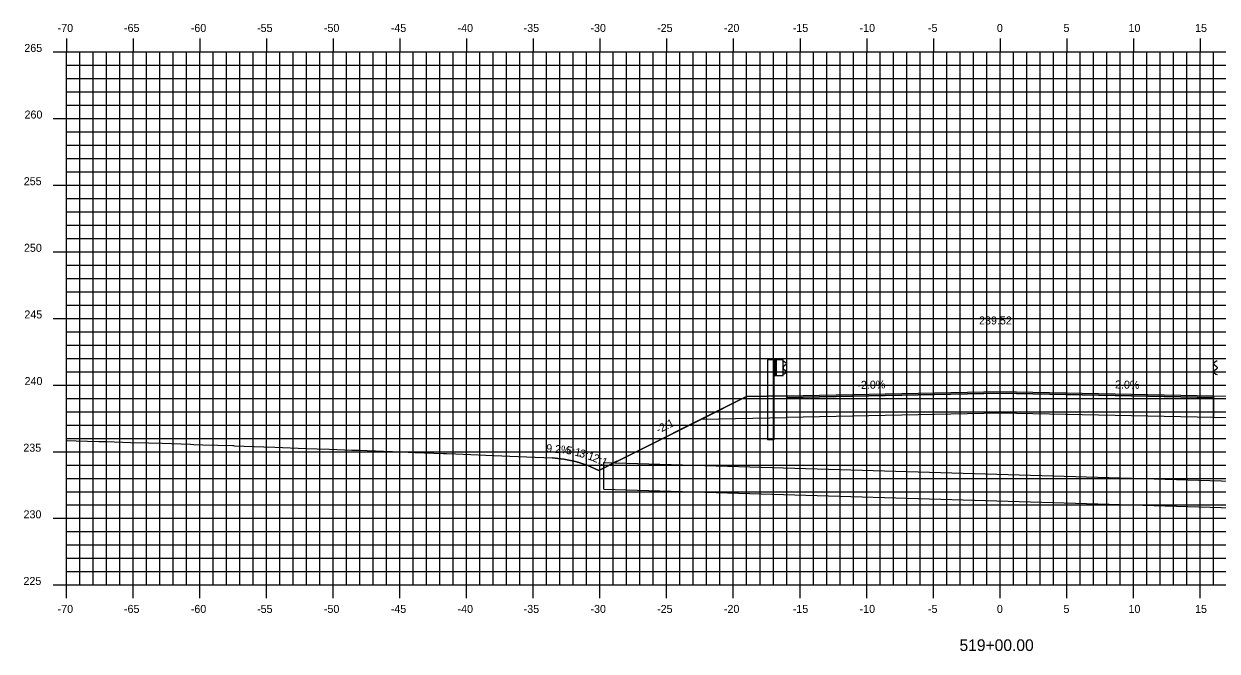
# Model space of a CAD drawing. Extents: x 1170543 to 1177585, y 609599 to 610623.
# Drawn here: x 1174323.1 to 1174412.6, y 610272.8 to 610319.9 of the extents above; entities that cross this region are included whole.
import ezdxf

# ---------------------------------------------------------------- set-up
doc = ezdxf.new("R2010")
doc.units = 0
for name, color, linetype in [('ANNOTATION', 7, 'Continuous'), ('D_Drainage_Culvert', 7, 'Continuous'), ('D_Guardrail_Beam_Lt', 7, 'Continuous'), ('D_Guardrail_Beam_Rt', 7, 'Continuous'), ('D_Roadway_Centerline', 7, 'Continuous'), ('D_Roadway_Centerline_Text', 7, 'Continuous'), ('D_Roadway_Edge_Shoulder', 7, 'Continuous'), ('D_Roadway_Edge_TW', 7, 'Continuous'), ('D_Roadway_Pavement', 7, 'Continuous'), ('D_Roadway_SlopeLines', 7, 'Continuous'), ('D_Roadway_SubGrade', 7, 'Continuous'), ('H_V ANNOTATION', 7, 'Continuous'), ('MAJOR', 7, 'Continuous'), ('MINOR', 7, 'Continuous'), ('S_Roadway_Centerline', 7, 'Continuous')]:
    doc.layers.add(name, color=color, linetype=linetype)

msp = doc.modelspace()

# ---------------------------------------------------------------- linework, layer by layer
at = {"layer": 'D_Drainage_Culvert'}
for p, q in [((1174366.613, 610285.001), (1174366.613, 610287.001)), ((1174366.613, 610287.001), (1174430.013, 610285.101)), ((1174366.613, 610285.001), (1174430.013, 610283.101))]:
    msp.add_line(p, q, dxfattribs=at)
at = {"layer": 'D_Guardrail_Beam_Lt'}
for p, q in [((1174378.903, 610294.686), (1174378.903, 610288.686)), ((1174379.374, 610294.686), (1174378.903, 610294.686)), ((1174380.062, 610294.686), (1174379.374, 610294.686)), ((1174379.374, 610294.686), (1174379.374, 610293.519)), ((1174379.437, 610294.686), (1174379.437, 610293.519)), ((1174379.541, 610294.686), (1174379.541, 610293.519)), ((1174380.062, 610293.519), (1174380.062, 610294.686)), ((1174380.062, 610294.603), (1174380.136, 610294.588)), ((1174380.295, 610294.338), (1174380.1, 610294.202)), ((1174380.152, 610294.582), (1174380.295, 610294.482)), ((1174379.374, 610293.519), (1174380.062, 610293.519)), ((1174379.395, 610288.686), (1174379.395, 610293.519)), ((1174380.136, 610293.617), (1174380.062, 610293.603)), ((1174380.066, 610294.138), (1174380.066, 610294.068)), ((1174380.1, 610294.003), (1174380.295, 610293.867)), ((1174380.295, 610293.724), (1174380.152, 610293.624)), ((1174379.395, 610288.686), (1174378.903, 610288.686))]:
    msp.add_line(p, q, dxfattribs=at)
for centre, major_axis, start_param, end_param in [((1174380.145, 610294.138), (-0.0789, 0), 5.323254, 6.283185), ((1174380.128, 610294.548), (0.0417, 0), 0.959931, 1.376053), ((1174380.245, 610294.41), (0.0877, 0), 5.323254, 7.243116), ((1174380.145, 610294.068), (-0.0789, 0), 6.283185, 7.243116), ((1174380.128, 610293.658), (0.0417, 0), 4.907132, 5.323254), ((1174380.245, 610293.796), (0.0877, 0), 5.323254, 7.243116)]:
    msp.add_ellipse(centre, major_axis=major_axis, ratio=0.995501, start_param=start_param, end_param=end_param, dxfattribs=at)
at = {"layer": 'D_Guardrail_Beam_Rt'}
for p, q in [((1174412.513, 610294.581), (1174412.37, 610294.481)), ((1174412.37, 610294.338), (1174412.565, 610294.202)), ((1174412.603, 610294.602), (1174412.529, 610294.588)), ((1174412.565, 610294.003), (1174412.37, 610293.867)), ((1174412.37, 610293.724), (1174412.513, 610293.624)), ((1174412.529, 610293.617), (1174412.603, 610293.602)), ((1174412.599, 610294.137), (1174412.599, 610294.067))]:
    msp.add_line(p, q, dxfattribs=at)
for centre, major_axis, start_param, end_param in [((1174412.42, 610294.41), (-0.0877, 0), 5.323254, 7.243116), ((1174412.537, 610294.547), (-0.0417, 0), 4.907132, 5.323254), ((1174412.52, 610294.137), (0.0789, 0), 0, 0.959931), ((1174412.42, 610293.795), (-0.0877, 0), 5.323254, 7.243116), ((1174412.537, 610293.658), (-0.0417, 0), 0.959931, 1.376053), ((1174412.52, 610294.067), (0.0789, 0), 5.323254, 6.283185)]:
    msp.add_ellipse(centre, major_axis=major_axis, ratio=0.995501, start_param=start_param, end_param=end_param, dxfattribs=at)
at = {"layer": 'D_Roadway_Centerline'}
msp.add_lwpolyline([(1174362.75, 610287.332), (1174363.625, 610287.252), (1174364.5, 610287.07), (1174365.375, 610286.785), (1174366.25, 610286.399), (1174373.947, 610290.248), (1174377.332, 610291.94), (1174380.332, 610292), (1174396.332, 610292.32), (1174412.332, 610292), (1174415.332, 610291.94), (1174418.718, 610290.248), (1174426.415, 610286.399), (1174432.636, 610283.289)], dxfattribs=at)
at = {"layer": 'D_Roadway_Edge_Shoulder'}
for points in [[(1174380.332, 610292), (1174380.332, 610291.875)], [(1174412.332, 610292), (1174412.332, 610291.875)]]:
    msp.add_lwpolyline(points, dxfattribs=at)
at = {"layer": 'D_Roadway_Edge_TW'}
msp.add_lwpolyline([(1174380.332, 610291.875), (1174380.332, 610292), (1174396.332, 610292.32), (1174412.332, 610292), (1174412.332, 610291.875), (1174396.332, 610292.195)], close=True, dxfattribs=at)
at = {"layer": 'D_Roadway_Pavement'}
msp.add_lwpolyline([(1174380.332, 610291.875), (1174380.332, 610291.875), (1174396.332, 610292.195), (1174412.332, 610291.875), (1174412.332, 610291.875), (1174396.332, 610292.195)], close=True, dxfattribs=at)
for points in [[(1174380.332, 610291.875), (1174380.332, 610291.875)], [(1174380.332, 610291.875), (1174380.332, 610291.875)], [(1174412.332, 610291.875), (1174412.332, 610291.875)], [(1174412.332, 610291.875), (1174412.332, 610291.875)]]:
    msp.add_lwpolyline(points, dxfattribs=at)
at = {"layer": 'D_Roadway_SlopeLines'}
for points in [[(1174377.332, 610291.94), (1174366.25, 610286.399)], [(1174366.25, 610286.399), (1174365.375, 610286.785), (1174364.5, 610287.07), (1174363.625, 610287.252), (1174362.75, 610287.332)]]:
    msp.add_lwpolyline(points, dxfattribs=at)
at = {"layer": 'D_Roadway_SubGrade'}
for points in [[(1174380.332, 610292), (1174377.332, 610291.94), (1174373.947, 610290.248), (1174380.332, 610290.375)], [(1174380.332, 610290.375), (1174380.332, 610291.875), (1174396.332, 610292.195), (1174412.332, 610291.875), (1174412.332, 610290.375), (1174396.332, 610290.695)], [(1174412.332, 610292), (1174415.332, 610291.94), (1174418.718, 610290.248), (1174412.332, 610290.375)]]:
    msp.add_lwpolyline(points, close=True, dxfattribs=at)
at = {"layer": 'MAJOR'}
for p, q in [((1174326.332, 610318.803), (1174326.332, 610317.801)), ((1174331.332, 610318.803), (1174331.332, 610317.801)), ((1174336.332, 610318.803), (1174336.332, 610317.801)), ((1174341.332, 610318.803), (1174341.332, 610317.801)), ((1174346.332, 610318.803), (1174346.332, 610317.801)), ((1174351.332, 610318.803), (1174351.332, 610317.801)), ((1174356.332, 610318.803), (1174356.332, 610317.801)), ((1174361.332, 610318.803), (1174361.332, 610317.801)), ((1174366.332, 610318.803), (1174366.332, 610317.801)), ((1174371.332, 610318.803), (1174371.332, 610317.801)), ((1174376.332, 610318.803), (1174376.332, 610317.801)), ((1174381.332, 610318.803), (1174381.332, 610317.801)), ((1174386.332, 610318.803), (1174386.332, 610317.801)), ((1174391.332, 610318.803), (1174391.332, 610317.801)), ((1174396.332, 610318.803), (1174396.332, 610317.801)), ((1174401.332, 610318.803), (1174401.332, 610317.801)), ((1174406.332, 610318.803), (1174406.332, 610317.801)), ((1174411.332, 610318.803), (1174411.332, 610317.801)), ((1174325.33, 610317.801), (1174326.332, 610317.801)), ((1174326.332, 610317.801), (1174466.332, 610317.801)), ((1174326.332, 610277.801), (1174326.332, 610317.801)), ((1174326.332, 610277.801), (1174326.332, 610317.801)), ((1174326.332, 610317.801), (1174466.332, 610317.801)), ((1174331.332, 610277.801), (1174331.332, 610317.801)), ((1174336.332, 610277.801), (1174336.332, 610317.801)), ((1174341.332, 610277.801), (1174341.332, 610317.801)), ((1174346.332, 610277.801), (1174346.332, 610317.801)), ((1174351.332, 610277.801), (1174351.332, 610317.801)), ((1174356.332, 610277.801), (1174356.332, 610317.801)), ((1174361.332, 610277.801), (1174361.332, 610317.801)), ((1174366.332, 610277.801), (1174366.332, 610317.801)), ((1174371.332, 610277.801), (1174371.332, 610317.801)), ((1174376.332, 610277.801), (1174376.332, 610317.801)), ((1174381.332, 610277.801), (1174381.332, 610317.801)), ((1174386.332, 610277.801), (1174386.332, 610317.801)), ((1174391.332, 610277.801), (1174391.332, 610317.801)), ((1174396.332, 610277.801), (1174396.332, 610317.801)), ((1174401.332, 610277.801), (1174401.332, 610317.801)), ((1174406.332, 610277.801), (1174406.332, 610317.801)), ((1174411.332, 610277.801), (1174411.332, 610317.801)), ((1174325.33, 610312.801), (1174326.332, 610312.801)), ((1174326.332, 610312.801), (1174466.332, 610312.801)), ((1174325.33, 610307.801), (1174326.332, 610307.801)), ((1174326.332, 610307.801), (1174466.332, 610307.801)), ((1174325.33, 610302.801), (1174326.332, 610302.801)), ((1174326.332, 610302.801), (1174466.332, 610302.801)), ((1174325.33, 610297.801), (1174326.332, 610297.801)), ((1174326.332, 610297.801), (1174466.332, 610297.801)), ((1174325.33, 610292.801), (1174326.332, 610292.801)), ((1174326.332, 610292.801), (1174466.332, 610292.801)), ((1174325.33, 610287.801), (1174326.332, 610287.801)), ((1174326.332, 610287.801), (1174466.332, 610287.801)), ((1174325.33, 610282.801), (1174326.332, 610282.801)), ((1174326.332, 610282.801), (1174466.332, 610282.801)), ((1174325.33, 610277.801), (1174326.332, 610277.801)), ((1174326.332, 610277.801), (1174466.332, 610277.801)), ((1174326.332, 610277.801), (1174466.332, 610277.801)), ((1174326.332, 610276.799), (1174326.332, 610277.801)), ((1174331.332, 610276.799), (1174331.332, 610277.801)), ((1174336.332, 610276.799), (1174336.332, 610277.801)), ((1174341.332, 610276.799), (1174341.332, 610277.801)), ((1174346.332, 610276.799), (1174346.332, 610277.801)), ((1174351.332, 610276.799), (1174351.332, 610277.801)), ((1174356.332, 610276.799), (1174356.332, 610277.801)), ((1174361.332, 610276.799), (1174361.332, 610277.801)), ((1174366.332, 610276.799), (1174366.332, 610277.801)), ((1174371.332, 610276.799), (1174371.332, 610277.801)), ((1174376.332, 610276.799), (1174376.332, 610277.801)), ((1174381.332, 610276.799), (1174381.332, 610277.801)), ((1174386.332, 610276.799), (1174386.332, 610277.801)), ((1174391.332, 610276.799), (1174391.332, 610277.801)), ((1174396.332, 610276.799), (1174396.332, 610277.801)), ((1174401.332, 610276.799), (1174401.332, 610277.801)), ((1174406.332, 610276.799), (1174406.332, 610277.801)), ((1174411.332, 610276.799), (1174411.332, 610277.801))]:
    msp.add_line(p, q, dxfattribs=at)
at = {"layer": 'MINOR'}
for p, q in [((1174327.332, 610277.801), (1174327.332, 610317.801)), ((1174328.332, 610277.801), (1174328.332, 610317.801)), ((1174329.332, 610277.801), (1174329.332, 610317.801)), ((1174330.332, 610277.801), (1174330.332, 610317.801)), ((1174332.332, 610277.801), (1174332.332, 610317.801)), ((1174333.332, 610277.801), (1174333.332, 610317.801)), ((1174334.332, 610277.801), (1174334.332, 610317.801)), ((1174335.332, 610277.801), (1174335.332, 610317.801)), ((1174337.332, 610277.801), (1174337.332, 610317.801)), ((1174338.332, 610277.801), (1174338.332, 610317.801)), ((1174339.332, 610277.801), (1174339.332, 610317.801)), ((1174340.332, 610277.801), (1174340.332, 610317.801)), ((1174342.332, 610277.801), (1174342.332, 610317.801)), ((1174343.332, 610277.801), (1174343.332, 610317.801)), ((1174344.332, 610277.801), (1174344.332, 610317.801)), ((1174345.332, 610277.801), (1174345.332, 610317.801)), ((1174347.332, 610277.801), (1174347.332, 610317.801)), ((1174348.332, 610277.801), (1174348.332, 610317.801)), ((1174349.332, 610277.801), (1174349.332, 610317.801)), ((1174350.332, 610277.801), (1174350.332, 610317.801)), ((1174352.332, 610277.801), (1174352.332, 610317.801)), ((1174353.332, 610277.801), (1174353.332, 610317.801)), ((1174354.332, 610277.801), (1174354.332, 610317.801)), ((1174355.332, 610277.801), (1174355.332, 610317.801)), ((1174357.332, 610277.801), (1174357.332, 610317.801)), ((1174358.332, 610277.801), (1174358.332, 610317.801)), ((1174359.332, 610277.801), (1174359.332, 610317.801)), ((1174360.332, 610277.801), (1174360.332, 610317.801)), ((1174362.332, 610277.801), (1174362.332, 610317.801)), ((1174363.332, 610277.801), (1174363.332, 610317.801)), ((1174364.332, 610277.801), (1174364.332, 610317.801)), ((1174365.332, 610277.801), (1174365.332, 610317.801)), ((1174367.332, 610277.801), (1174367.332, 610317.801)), ((1174368.332, 610277.801), (1174368.332, 610317.801)), ((1174369.332, 610277.801), (1174369.332, 610317.801)), ((1174370.332, 610277.801), (1174370.332, 610317.801)), ((1174372.332, 610277.801), (1174372.332, 610317.801)), ((1174373.332, 610277.801), (1174373.332, 610317.801)), ((1174374.332, 610277.801), (1174374.332, 610317.801)), ((1174375.332, 610277.801), (1174375.332, 610317.801)), ((1174377.332, 610277.801), (1174377.332, 610317.801)), ((1174378.332, 610277.801), (1174378.332, 610317.801)), ((1174379.332, 610277.801), (1174379.332, 610317.801)), ((1174380.332, 610277.801), (1174380.332, 610317.801)), ((1174382.332, 610277.801), (1174382.332, 610317.801)), ((1174383.332, 610277.801), (1174383.332, 610317.801)), ((1174384.332, 610277.801), (1174384.332, 610317.801)), ((1174385.332, 610277.801), (1174385.332, 610317.801)), ((1174387.332, 610277.801), (1174387.332, 610317.801)), ((1174388.332, 610277.801), (1174388.332, 610317.801)), ((1174389.332, 610277.801), (1174389.332, 610317.801)), ((1174390.332, 610277.801), (1174390.332, 610317.801)), ((1174392.332, 610277.801), (1174392.332, 610317.801)), ((1174393.332, 610277.801), (1174393.332, 610317.801)), ((1174394.332, 610277.801), (1174394.332, 610317.801)), ((1174395.332, 610277.801), (1174395.332, 610317.801)), ((1174397.332, 610277.801), (1174397.332, 610317.801)), ((1174398.332, 610277.801), (1174398.332, 610317.801)), ((1174399.332, 610277.801), (1174399.332, 610317.801)), ((1174400.332, 610277.801), (1174400.332, 610317.801)), ((1174402.332, 610277.801), (1174402.332, 610317.801)), ((1174403.332, 610277.801), (1174403.332, 610317.801)), ((1174404.332, 610277.801), (1174404.332, 610317.801)), ((1174405.332, 610277.801), (1174405.332, 610317.801)), ((1174407.332, 610277.801), (1174407.332, 610317.801)), ((1174408.332, 610277.801), (1174408.332, 610317.801)), ((1174409.332, 610277.801), (1174409.332, 610317.801)), ((1174410.332, 610277.801), (1174410.332, 610317.801)), ((1174412.332, 610277.801), (1174412.332, 610317.801)), ((1174326.332, 610316.801), (1174466.332, 610316.801)), ((1174326.332, 610316.801), (1174327.334, 610316.801)), ((1174326.332, 610315.801), (1174466.332, 610315.801)), ((1174326.332, 610315.801), (1174327.334, 610315.801)), ((1174326.332, 610314.801), (1174466.332, 610314.801)), ((1174326.332, 610314.801), (1174327.334, 610314.801)), ((1174326.332, 610313.801), (1174466.332, 610313.801)), ((1174326.332, 610313.801), (1174327.334, 610313.801)), ((1174326.332, 610311.801), (1174466.332, 610311.801)), ((1174326.332, 610311.801), (1174327.334, 610311.801)), ((1174326.332, 610310.801), (1174466.332, 610310.801)), ((1174326.332, 610310.801), (1174327.334, 610310.801)), ((1174326.332, 610309.801), (1174466.332, 610309.801)), ((1174326.332, 610309.801), (1174327.334, 610309.801)), ((1174326.332, 610308.801), (1174466.332, 610308.801)), ((1174326.332, 610308.801), (1174327.334, 610308.801)), ((1174326.332, 610306.801), (1174466.332, 610306.801)), ((1174326.332, 610306.801), (1174327.334, 610306.801)), ((1174326.332, 610305.801), (1174466.332, 610305.801)), ((1174326.332, 610305.801), (1174327.334, 610305.801)), ((1174326.332, 610304.801), (1174466.332, 610304.801)), ((1174326.332, 610304.801), (1174327.334, 610304.801)), ((1174326.332, 610303.801), (1174466.332, 610303.801)), ((1174326.332, 610303.801), (1174327.334, 610303.801)), ((1174326.332, 610301.801), (1174466.332, 610301.801)), ((1174326.332, 610301.801), (1174327.334, 610301.801)), ((1174326.332, 610300.801), (1174466.332, 610300.801)), ((1174326.332, 610300.801), (1174327.334, 610300.801)), ((1174326.332, 610299.801), (1174466.332, 610299.801)), ((1174326.332, 610299.801), (1174327.334, 610299.801)), ((1174326.332, 610298.801), (1174466.332, 610298.801)), ((1174326.332, 610298.801), (1174327.334, 610298.801)), ((1174326.332, 610296.801), (1174466.332, 610296.801)), ((1174326.332, 610296.801), (1174327.334, 610296.801)), ((1174326.332, 610295.801), (1174466.332, 610295.801)), ((1174326.332, 610295.801), (1174327.334, 610295.801)), ((1174326.332, 610294.801), (1174466.332, 610294.801)), ((1174326.332, 610294.801), (1174327.334, 610294.801)), ((1174326.332, 610293.801), (1174466.332, 610293.801)), ((1174326.332, 610293.801), (1174327.334, 610293.801)), ((1174326.332, 610291.801), (1174466.332, 610291.801)), ((1174326.332, 610291.801), (1174327.334, 610291.801)), ((1174326.332, 610290.801), (1174466.332, 610290.801)), ((1174326.332, 610290.801), (1174327.334, 610290.801)), ((1174326.332, 610289.801), (1174466.332, 610289.801)), ((1174326.332, 610289.801), (1174327.334, 610289.801)), ((1174326.332, 610288.801), (1174466.332, 610288.801)), ((1174326.332, 610288.801), (1174327.334, 610288.801)), ((1174326.332, 610286.801), (1174466.332, 610286.801)), ((1174326.332, 610286.801), (1174327.334, 610286.801)), ((1174326.332, 610285.801), (1174466.332, 610285.801)), ((1174326.332, 610285.801), (1174327.334, 610285.801)), ((1174326.332, 610284.801), (1174466.332, 610284.801)), ((1174326.332, 610284.801), (1174327.334, 610284.801)), ((1174326.332, 610283.801), (1174466.332, 610283.801)), ((1174326.332, 610283.801), (1174327.334, 610283.801)), ((1174326.332, 610281.801), (1174466.332, 610281.801)), ((1174326.332, 610281.801), (1174327.334, 610281.801)), ((1174326.332, 610280.801), (1174466.332, 610280.801)), ((1174326.332, 610280.801), (1174327.334, 610280.801)), ((1174326.332, 610279.801), (1174466.332, 610279.801)), ((1174326.332, 610279.801), (1174327.334, 610279.801)), ((1174326.332, 610278.801), (1174466.332, 610278.801)), ((1174326.332, 610278.801), (1174327.334, 610278.801))]:
    msp.add_line(p, q, dxfattribs=at)
at = {"layer": 'S_Roadway_Centerline'}
msp.add_lwpolyline([(1174326.332, 610288.65), (1174326.391, 610288.648), (1174327.074, 610288.628), (1174328.761, 610288.574), (1174329.324, 610288.556), (1174331.132, 610288.5), (1174332.485, 610288.462), (1174333.503, 610288.431), (1174335.645, 610288.358), (1174335.874, 610288.351), (1174336.56, 610288.327), (1174338.806, 610288.257), (1174338.871, 610288.256), (1174338.941, 610288.253), (1174341.144, 610288.171), (1174341.966, 610288.142), (1174344.285, 610288.051), (1174345.125, 610288.019), (1174346.046, 610287.986), (1174347.726, 610287.928), (1174348.285, 610287.907), (1174350.096, 610287.839), (1174351.445, 610287.788), (1174352.467, 610287.75), (1174354.605, 610287.661), (1174354.837, 610287.653), (1174355.533, 610287.63), (1174357.766, 610287.547), (1174359.578, 610287.47), (1174362.744, 610287.332), (1174362.747, 610287.332), (1174362.75, 610287.332), (1174363.624, 610287.252), (1174363.628, 610287.252), (1174364.496, 610287.071), (1174365.365, 610286.789), (1174365.373, 610286.785), (1174365.377, 610286.785), (1174366.251, 610286.399), (1174367, 610286.789), (1174367.635, 610287.103), (1174367.657, 610287.102), (1174367.657, 610287.102), (1174367.657, 610287.102), (1174367.657, 610287.102), (1174367.657, 610287.102), (1174367.657, 610287.102), (1174367.657, 610287.102), (1174367.657, 610287.102), (1174367.657, 610287.102), (1174373.947, 610290.247), (1174373.947, 610290.247), (1174377.332, 610291.94), (1174377.332, 610291.94), (1174380.332, 610292), (1174380.332, 610292), (1174396.332, 610292.32), (1174396.332, 610292.32), (1174412.332, 610292), (1174412.332, 610292), (1174415.332, 610291.94)], dxfattribs=at)

# ---------------------------------------------------------------- texts
at = {"layer": 'ANNOTATION'}
for s, rotation, p in [('-2.0%', 1.14576, (1174385.636, 610292.507)), ('-2.0%', 358.85424, (1174404.676, 610292.554)), ('-2:1', 26.56505, (1174370.72, 610289.152)), ('9.2%', 354.76795, (1174362.277, 610287.779)), ('5:1', 348.23546, (1174363.751, 610287.647)), ('3:1', 341.99796, (1174364.731, 610287.446)), ('2:1', 336.1712, (1174365.725, 610287.124))]:
    msp.add_text(s, height=0.6, rotation=rotation, dxfattribs=at).set_placement(p)
at = {"layer": 'D_Roadway_Centerline'}
for s, p in [('C', (1174396.327, 610292.32)), ('L', (1174396.332, 610292.313))]:
    msp.add_text(s, height=0.0146, dxfattribs=at).set_placement(p)
at = {"layer": 'D_Roadway_Centerline_Text'}
msp.add_text('239.52', height=0.6, dxfattribs=at).set_placement((1174394.756, 610297.352))
msp.add_text('239.52', height=0.6, dxfattribs=at).set_placement((1174394.756, 610297.352))
at = {"layer": 'H_V ANNOTATION'}
for s, height, p in [('-70', 0.6, (1174325.674, 610319.301)), ('-65', 0.6, (1174330.65, 610319.301)), ('-60', 0.6, (1174335.658, 610319.301)), ('-55', 0.6, (1174340.629, 610319.301)), ('-50', 0.6, (1174345.637, 610319.301)), ('-45', 0.6, (1174350.65, 610319.301)), ('-40', 0.6, (1174355.658, 610319.301)), ('-35', 0.6, (1174360.613, 610319.301)), ('-30', 0.6, (1174365.621, 610319.301)), ('-25', 0.6, (1174370.618, 610319.301)), ('-20', 0.6, (1174375.626, 610319.301)), ('-15', 0.6, (1174380.789, 610319.301)), ('-10', 0.6, (1174385.797, 610319.301)), ('-5', 0.6, (1174390.923, 610319.301)), ('0', 0.6, (1174396.092, 610319.301)), ('5', 0.6, (1174401.084, 610319.301)), ('10', 0.6, (1174405.958, 610319.301)), ('15', 0.6, (1174410.95, 610319.301)), ('265', 0.6, (1174323.179, 610317.801)), ('260', 0.6, (1174323.195, 610312.801)), ('255', 0.6, (1174323.136, 610307.801)), ('250', 0.6, (1174323.152, 610302.801)), ('245', 0.6, (1174323.179, 610297.801)), ('240', 0.6, (1174323.195, 610292.801)), ('235', 0.6, (1174323.104, 610287.801)), ('230', 0.6, (1174323.12, 610282.801)), ('225', 0.6, (1174323.114, 610277.801)), ('-70', 0.6, (1174325.674, 610275.701)), ('-65', 0.6, (1174330.65, 610275.701)), ('-60', 0.6, (1174335.658, 610275.701)), ('-55', 0.6, (1174340.629, 610275.701)), ('-50', 0.6, (1174345.637, 610275.701)), ('-45', 0.6, (1174350.65, 610275.701)), ('-40', 0.6, (1174355.658, 610275.701)), ('-35', 0.6, (1174360.613, 610275.701)), ('-30', 0.6, (1174365.621, 610275.701)), ('-25', 0.6, (1174370.618, 610275.701)), ('-20', 0.6, (1174375.626, 610275.701)), ('-15', 0.6, (1174380.789, 610275.701)), ('-10', 0.6, (1174385.797, 610275.701)), ('-5', 0.6, (1174390.923, 610275.701)), ('0', 0.6, (1174396.092, 610275.701)), ('5', 0.6, (1174401.084, 610275.701)), ('10', 0.6, (1174405.958, 610275.701)), ('15', 0.6, (1174410.95, 610275.701)), ('519+00.00', 0.875, (1174393.289, 610272.844))]:
    msp.add_text(s, height=height, dxfattribs=at).set_placement(p)

doc.saveas('drawing.dxf')
